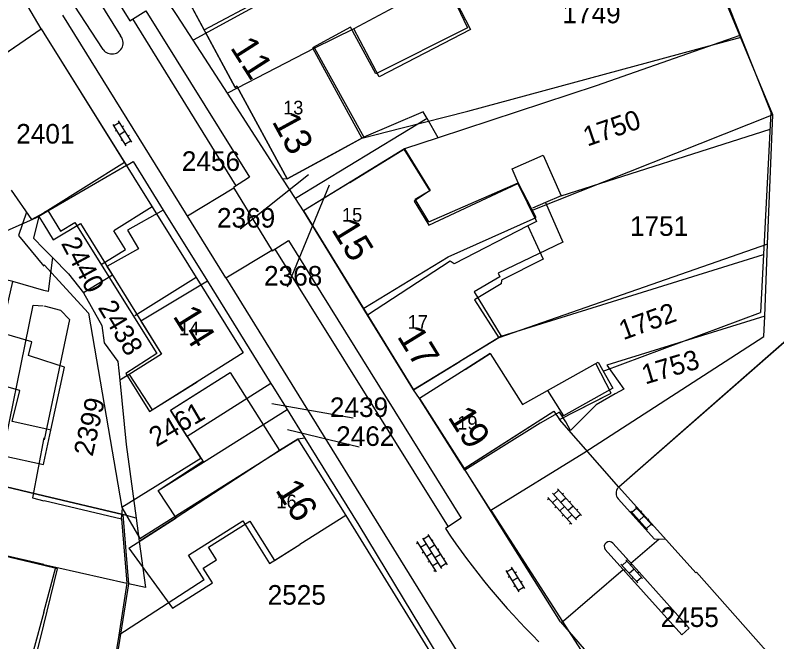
# Model space of a CAD drawing. Extents: x 148816 to 151297, y 399515 to 402500.
# Drawn here: x 150997.4 to 151067.4, y 399690.8 to 399748.4 of the extents above; entities that cross this region are included whole.
import ezdxf

# ---------------------------------------------------------------- set-up
doc = ezdxf.new("R2010")
doc.units = 0
for name, color, linetype in [('B01 Hoofdgebouw  [D] Norm', 7, 'Continuous'), ('B01 Hoofdgebouw  [T] Norm', 7, 'Continuous'), ('B01 hoofgebouw', 7, 'Continuous'), ('B02 Bijgebouw  [D] Norm', 7, 'Continuous'), ('B07 Tussenmuur  [D] Norm', 7, 'Continuous'), ('G01 perceelsgrens', 7, 'Continuous'), ('S02 Open verharding  Norm', 7, 'Continuous'), ('T04 Haag heg  [D] Gem', 7, 'Continuous'), ('V00 Kant verharding algemeen  [T] Norm', 7, 'Continuous'), ('V00 Kant verharding algemeen secundair  [T] Gem', 7, 'Continuous'), ('Z01 perceelnummer', 7, 'Continuous'), ('Z02 huisnummer', 7, 'Continuous'), ('Z02 Huisnummer  [Tekst] Norm', 7, 'Continuous')]:
    doc.layers.add(name, color=color, linetype=linetype)

msp = doc.modelspace()

# ---------------------------------------------------------------- linework, layer by layer
at = {"layer": 'B01 Hoofdgebouw  [D] Norm'}
for p, q in [((151014.735, 399747.026), (151020.28, 399750)), ((151037.614, 399750), (151038.954, 399747.183)), ((151028.177, 399747.261), (151024.682, 399745.353)), ((151030.521, 399742.967), (151028.177, 399747.261)), ((151038.954, 399747.183), (151030.521, 399742.967)), ((151024.682, 399745.353), (151029.215, 399737.05)), ((151026.77, 399735.71), (151029.215, 399737.05)), ((151033.133, 399736.061), (151028.13, 399732.99)), ((151035.466, 399732.264), (151033.133, 399736.061)), ((151043.045, 399734.236), (151045.909, 399735.498)), ((151045.909, 399735.498), (151047.551, 399731.771)), ((151043.601, 399732.967), (151043.045, 399734.236)), ((151035.397, 399729.36), (151043.601, 399732.967)), ((150997.009, 399732.278), (150998.856, 399729.598)), ((151034.121, 399731.438), (151035.466, 399732.264)), ((151035.397, 399729.36), (151034.121, 399731.438)), ((151047.551, 399731.771), (151046.116, 399731.139)), ((151046.116, 399731.139), (151044.922, 399730.631)), ((151046.116, 399731.139), (151047.716, 399727.509)), ((150998.856, 399729.598), (151000, 399730.202)), ((151000.366, 399730.423), (151000, 399730.202)), ((151000.366, 399730.423), (151001.516, 399728.516)), ((151001.516, 399728.516), (151002.837, 399729.304)), ((151002.837, 399729.304), (151010.38, 399717.271)), ((151047.716, 399727.509), (151041.772, 399724.639)), ((151041.925, 399724.309), (151039.563, 399722.938)), ((151041.772, 399724.639), (151041.925, 399724.309)), ((151039.563, 399722.938), (151042.023, 399718.877)), ((151000.043, 399721.636), (151001.541, 399721.256)), ((151001.541, 399721.256), (151002.354, 399720.393)), ((151002.354, 399720.393), (151000.017, 399709.323)), ((151042.023, 399718.877), (151038.25, 399716.53)), ((151010.38, 399717.271), (151007.535, 399715.418)), ((151041.031, 399717.257), (151038.74, 399715.8)), ((151041.031, 399717.257), (151044.009, 399712.575)), ((151044.009, 399712.575), (151050.941, 399716.466)), ((151007.535, 399715.418), (151009.7, 399711.947)), ((151009.7, 399711.947), (151014.088, 399714.684)), ((151046.309, 399713.866), (151047.778, 399711.535)), ((151011.628, 399712.057), (151012.901, 399712.858)), ((151011.628, 399712.057), (151014.418, 399707.625)), ((151014.418, 399707.625), (151007.179, 399703.105)), ((151000.017, 399703.764), (151007.128, 399702.089)), ((151007.128, 399702.089), (151007.23, 399703.054)), ((151007.179, 399703.105), (151008.811, 399700.257)), ((151007.128, 399702.089), (151007.636, 399696.174)), ((151013.306, 399698.747), (151018.287, 399701.878)), ((151018.287, 399701.878), (151020.749, 399697.962)), ((151020.749, 399697.962), (151023.523, 399699.706)), ((151014.747, 399696.455), (151013.306, 399698.747)), ((151000, 399697.872), (151001.098, 399697.62)), ((151000, 399693.512), (151001.098, 399697.62)), ((151001.098, 399697.62), (151007.636, 399696.174)), ((151014.747, 399696.455), (151006.899, 399691.376)), ((151007.636, 399696.174), (151006.899, 399691.376)), ((151006.899, 399691.376), (151006.336, 399688.059))]:
    msp.add_line(p, q, dxfattribs=at)
msp.add_lwpolyline([(151047.392, 399711.19), (151052.136, 399713.638), (151050.736, 399716.351)], dxfattribs=at)
at = {"layer": 'B01 Hoofdgebouw  [T] Norm'}
for p, q in [((151013.14, 399750), (151017.58, 399741.72)), ((150993.83, 399743.07), (150999.76, 399747.1)), ((150999.76, 399747.1), (151000, 399746.715)), ((151000, 399746.715), (151018.33, 399717.33)), ((151017.58, 399741.72), (151017.73, 399741.84)), ((151017.73, 399741.84), (151022.38, 399733.32)), ((151022.38, 399733.32), (151026.77, 399735.71)), ((151028.13, 399732.99), (151023.87, 399730.37)), ((151023.87, 399730.37), (151033.97, 399713.93)), ((151075.02, 399724.399), (151052.848, 399704.999)), ((151018.33, 399717.33), (151014.09, 399714.68)), ((151033.97, 399713.93), (151038.25, 399716.53)), ((151038.74, 399715.8), (151034.52, 399713.12)), ((151012.9, 399712.86), (151017.13, 399715.52)), ((151017.13, 399715.52), (151021.65, 399708.34)), ((151034.52, 399713.12), (151038.631, 399706.698)), ((151021.65, 399708.34), (151023.34, 399709.4)), ((151023.34, 399709.4), (151027.76, 399702.37)), ((151027.76, 399702.37), (151023.52, 399699.71))]:
    msp.add_line(p, q, dxfattribs=at)
for points in [[(151038.632, 399706.698), (151046.884, 399711.982), (151047.392, 399711.19)], [(151067.352, 399688.875), (151059.988, 399697.16), (151059.918, 399697.103), (151052.848, 399704.999)]]:
    msp.add_lwpolyline(points, dxfattribs=at)
at = {"layer": 'B01 hoofgebouw'}
for points in [[(151012.28, 399760.53), (151019.079, 399762.3), (151018.385, 399765.164), (151027.067, 399767.139), (151027.794, 399764.295), (151028.12, 399764.393), (151030.018, 399757.208), (151025.041, 399756.04), (151026.712, 399753.117), (151023.291, 399751.307), (151023.755, 399750.22), (151031.056, 399753.69), (151030.618, 399754.999), (151040.771, 399759.687), (151049.318, 399762.954), (151051.67, 399756.617), (151042.82, 399753.942), (151036.988, 399751.395), (151039.228, 399747.041), (151030.822, 399742.696), (151028.498, 399747.105), (151024.874, 399745.326), (151029.401, 399737.142), (151026.77, 399735.71)], [(151026.77, 399735.71), (151022.38, 399733.32), (151017.73, 399741.84), (151017.58, 399741.72), (151011.98, 399752.16), (151007.44, 399759.27), (151012.28, 399760.53)], [(150991.07, 399708.2), (150986.19, 399709.3), (150990.16, 399727.23), (150993.83, 399743.07), (150999.76, 399747.1)], [(150999.76, 399747.1), (151000, 399746.715)], [(151000, 399746.715), (151018.33, 399717.33), (151014.09, 399714.68)], [(151028.13, 399732.99), (151033.138, 399736.07), (151035.514, 399732.255), (151034.028, 399731.261), (151035.385, 399729.076), (151043.58, 399732.895), (151045.276, 399729.385), (151044.478, 399729.007), (151045.901, 399725.95), (151042.079, 399724.014), (151042.052, 399723.684), (151039.575, 399722.199), (151041.817, 399718.697), (151038.25, 399716.53)], [(151028.13, 399732.99), (151023.87, 399730.37), (151033.97, 399713.93), (151038.25, 399716.53)], [(150991.07, 399708.2), (150993.452, 399707.663), (150997.154, 399723.875), (150995.701, 399724.236), (150996.616, 399728.578), (150999.547, 399729.867), (151000, 399729.12)], [(151000, 399729.12), (151000.846, 399727.724), (151003.36, 399729.223), (151010.801, 399717.212), (151007.85, 399715.34), (151009.959, 399712.098), (151014.09, 399714.68)], [(151075.02, 399724.401), (151052.848, 399704.999), (151059.918, 399697.103), (151060.003, 399697.172), (151067.352, 399688.875), (151068.135, 399689.64)], [(151038.741, 399715.802), (151041.031, 399717.257), (151044.009, 399712.575), (151050.941, 399716.466), (151052.312, 399714.08), (151047.778, 399711.535), (151047.528, 399711.98)], [(151038.741, 399715.802), (151034.52, 399713.12), (151038.61, 399706.684)], [(151011.644, 399712.07), (151017.13, 399715.52), (151021.65, 399708.34), (151023.341, 399709.4), (151027.76, 399702.37), (151023.52, 399699.71)], [(151038.61, 399706.684), (151046.884, 399711.982), (151047.391, 399711.19), (151051.834, 399713.482)], [(151013.165, 399709.653), (151011.644, 399712.07)], [(151000, 399697.778), (150986.662, 399700.954), (150988.048, 399707.023), (151000, 399704.191)], [(151012.167, 399702.173), (151010.521, 399704.674), (151014.605, 399707.364)], [(151000, 399704.191), (151007.262, 399702.47), (151007.795, 399696.103), (151006.529, 399688.203), (151000, 399689.839)], [(151007.817, 399699.375), (151012.167, 399702.173)], [(151007.817, 399699.375), (151011.814, 399693.869), (151015.497, 399696.184), (151014.644, 399697.54), (151015.865, 399698.307), (151015.133, 399699.471), (151018.933, 399701.86), (151021.2, 399698.254), (151023.52, 399699.71)], [(151001.266, 399697.476), (151000, 399697.778)], [(151000, 399692.323), (151001.266, 399697.476)], [(151000, 399689.839), (150999.425, 399689.983), (151000, 399692.323)]]:
    msp.add_lwpolyline(points, dxfattribs=at)
at = {"layer": 'B02 Bijgebouw  [D] Norm'}
for p, q in [((150995.57, 399704.853), (150999.01, 399721.721)), ((150999.01, 399721.721), (150999.95, 399721.65)), ((151000, 399709.53), (150998.952, 399704.006)), ((150998.952, 399704.006), (151000, 399703.724)), ((151000, 399697.872), (150986.68, 399700.926)), ((151000, 399693.513), (150999.062, 399690.003))]:
    msp.add_line(p, q, dxfattribs=at)
at = {"layer": 'B07 Tussenmuur  [D] Norm'}
for p, q in [((151007.419, 399734.822), (151000.366, 399730.423)), ((151007.419, 399734.822), (151000.366, 399730.423)), ((151009.965, 399730.74), (151006.444, 399728.543)), ((151009.965, 399730.74), (151006.444, 399728.543)), ((151007.505, 399726.842), (151006.444, 399728.543)), ((151007.505, 399726.842), (151006.444, 399728.543)), ((151005.259, 399725.441), (151007.505, 399726.842)), ((151005.259, 399725.441), (151007.505, 399726.842)), ((151014.01, 399724.256), (151008.348, 399720.724)), ((151014.01, 399724.256), (151008.348, 399720.724)), ((151008.811, 399700.257), (151021.65, 399708.34)), ((151008.811, 399700.257), (151021.65, 399708.34))]:
    msp.add_line(p, q, dxfattribs=at)
msp.add_lwpolyline([(151029.406, 399721.442), (151037.175, 399726.162), (151045.252, 399729.768), (151043.601, 399732.967)], dxfattribs=at)
msp.add_lwpolyline([(151029.406, 399721.442), (151037.175, 399726.162), (151045.252, 399729.768), (151043.601, 399732.967)], dxfattribs=at)
at = {"layer": 'G01 perceelsgrens'}
for points in [[(151055.811, 399767.403), (151034.749, 399757.539), (151026.712, 399753.117), (151023.291, 399751.307), (151013.711, 399746.08)], [(150999.76, 399747.1), (150991.236, 399761.561)], [(151013.711, 399746.08), (151012.25, 399748.338), (151005.337, 399758.617)], [(151059.057, 399758.999), (151051.67, 399756.617), (151042.82, 399753.942), (151036.988, 399751.395), (151033.559, 399749.837), (151028.498, 399747.105), (151024.874, 399745.326), (151016.879, 399741.18)], [(151063.977, 399746.504), (151062.54, 399749.983)], [(150989.944, 399725.895), (150993.83, 399743.07), (150999.76, 399747.1)], [(150999.76, 399747.1), (151000, 399746.715)], [(151000, 399746.715), (151007.596, 399734.539)], [(151016.879, 399741.18), (151013.711, 399746.08)], [(151063.977, 399746.504), (151050.775, 399741.865), (151036.258, 399737.095)], [(151066.997, 399739.195), (151063.977, 399746.504)], [(151021.982, 399733.289), (151016.879, 399741.18)], [(151035.221, 399738.864), (151034.854, 399739.49), (151029.401, 399737.142), (151022.38, 399733.32), (151021.982, 399733.289)], [(151066.997, 399739.195), (151044.788, 399730.395), (151045.276, 399729.385), (151044.478, 399729.007), (151037.715, 399725.521), (151037.347, 399725.769), (151029.747, 399720.804)], [(151066.525, 399727.323), (151066.997, 399739.195)], [(151035.221, 399738.864), (151023.121, 399731.528)], [(151036.258, 399737.095), (151035.221, 399738.864)], [(151036.258, 399737.095), (151033.138, 399736.07), (151023.87, 399730.37)], [(151007.596, 399734.539), (151008.203, 399734.921), (151010.977, 399730.451)], [(151007.596, 399734.539), (151000, 399730.13)], [(151023.121, 399731.528), (151021.982, 399733.289)], [(151023.87, 399730.37), (151023.121, 399731.528)], [(151000, 399730.13), (150999.547, 399729.867), (150999.046, 399727.872), (151000, 399726.902)], [(151010.977, 399730.451), (151007.679, 399728.593), (151008.705, 399726.903), (151005.803, 399725.279), (151006.306, 399724.468), (151003.653, 399722.834)], [(151010.977, 399730.451), (151015.029, 399723.92)], [(151029.747, 399720.804), (151023.87, 399730.37)], [(151066.525, 399727.323), (151041.817, 399718.697), (151033.97, 399713.93)], [(151066.262, 399720.703), (151066.525, 399727.323)], [(151000, 399726.902), (151000.791, 399726.097)], [(151000, 399723.064), (150997.154, 399723.875), (150995.701, 399724.236), (150989.944, 399725.895)], [(151000.791, 399726.097), (151000.387, 399722.954), (151000, 399723.064)], [(151000.791, 399726.097), (151002.278, 399724.585), (151003.653, 399722.834)], [(151015.029, 399723.92), (151008.928, 399720.236), (151010.801, 399717.212), (151007.85, 399715.34), (151006.982, 399714.809)], [(151015.029, 399723.92), (151020.873, 399714.503)], [(151003.653, 399722.834), (151005.32, 399719.844), (151005.54, 399718.263), (151006.814, 399716.536), (151006.982, 399714.809)], [(151000, 399716.623), (150998.577, 399717.083), (150998.884, 399718.337), (150996.082, 399719.18), (150996.177, 399719.6), (150988.975, 399721.61)], [(151033.97, 399713.93), (151029.747, 399720.804)], [(151066.262, 399720.703), (151051.767, 399716.195), (151053.327, 399713.977), (151052.525, 399713.555), (151050.76, 399712.559), (151048.419, 399710.193), (151047.977, 399710.99), (151047.4, 399711.864), (151045.616, 399710.868), (151038.692, 399706.555)], [(151041.074, 399702.864), (151049.646, 399708.13), (151066.187, 399718.829), (151066.262, 399720.703)], [(151000, 399710.368), (150997.089, 399711.016), (150997.79, 399713.874), (150987.851, 399716.642)], [(151000.649, 399710.223), (151001.899, 399716.009), (151000, 399716.623)], [(151006.982, 399714.809), (151007.556, 399708.905), (151008.479, 399702.138)], [(151020.873, 399714.503), (151013.165, 399709.653), (151014.662, 399707.274)], [(151020.873, 399714.503), (151021.039, 399714.236), (151022.354, 399712.114)], [(151038.692, 399706.555), (151034.52, 399713.12), (151033.97, 399713.93)], [(151014.662, 399707.274), (151022.354, 399712.114)], [(151022.354, 399712.114), (151023.98, 399709.497)], [(151000.649, 399710.223), (151000, 399710.368)], [(151000, 399707.22), (151000.649, 399710.223)], [(151023.98, 399709.497), (151023.341, 399709.4), (151021.65, 399708.34), (151012.17, 399702.168)], [(151023.98, 399709.497), (151028.945, 399701.507), (151036.315, 399689.331)], [(150995.746, 399705.199), (150996.316, 399707.866), (150999.969, 399707.077), (151000, 399707.22)], [(151012.17, 399702.168), (151010.521, 399704.674), (151014.662, 399707.274)], [(151038.692, 399706.555), (151041.047, 399702.848), (151041.074, 399702.864)], [(151000, 399704.191), (150995.746, 399705.199)], [(151008.479, 399702.138), (151007.262, 399702.47), (151000, 399704.191)], [(151041.074, 399702.864), (151050.219, 399688.694), (151062.81, 399674.135)], [(151008.479, 399702.138), (151008.765, 399700.034)], [(151012.17, 399702.168), (151008.771, 399699.988)], [(151008.771, 399699.988), (151009.348, 399695.758), (151007.795, 399696.103), (151006.529, 399688.203)], [(151008.765, 399700.034), (151008.771, 399699.988)]]:
    msp.add_lwpolyline(points, dxfattribs=at)
at = {"layer": 'S02 Open verharding  Norm'}
for p, q in [((151006.329, 399738.324), (151007.534, 399736.365)), ((151006.407, 399738.196), (151006.918, 399738.511)), ((151006.84, 399738.639), (151008.045, 399736.68)), ((151006.669, 399737.771), (151006.542, 399737.692)), ((151007.442, 399737.659), (151006.932, 399737.345)), ((151007.308, 399738.164), (151007.18, 399738.085)), ((151007.194, 399736.919), (151007.066, 399736.84)), ((151007.456, 399736.493), (151007.967, 399736.808)), ((151007.832, 399737.312), (151007.705, 399737.233)), ((151047.311, 399704.717), (151046.865, 399704.316)), ((151047.211, 399704.829), (151049.418, 399702.375)), ((151046.419, 399703.915), (151046.307, 399703.814)), ((151046.319, 399704.026), (151048.526, 399701.573)), ((151047.199, 399703.944), (151046.753, 399703.543)), ((151046.765, 399704.427), (151048.972, 399701.974)), ((151047.98, 399703.974), (151047.534, 399703.572)), ((151047.645, 399704.345), (151047.757, 399704.446)), ((151047.868, 399703.201), (151047.422, 399702.799)), ((151048.649, 399703.23), (151048.203, 399702.829)), ((151048.314, 399703.602), (151048.426, 399703.702)), ((151054.398, 399703.187), (151055.936, 399701.477)), ((151047.088, 399703.171), (151046.976, 399703.071)), ((151049.317, 399702.487), (151048.871, 399702.085)), ((151048.983, 399702.858), (151049.095, 399702.959)), ((151053.952, 399702.785), (151055.49, 399701.075)), ((151054.052, 399702.674), (151054.498, 399703.075)), ((151054.944, 399702.804), (151054.833, 399702.703)), ((151047.756, 399702.428), (151047.645, 399702.327)), ((151048.091, 399702.056), (151048.537, 399702.457)), ((151054.387, 399702.302), (151054.275, 399702.202)), ((151055.167, 399702.332), (151054.721, 399701.93)), ((151055.613, 399702.06), (151055.501, 399701.96)), ((151048.425, 399701.684), (151048.314, 399701.584)), ((151055.055, 399701.559), (151054.944, 399701.458)), ((151055.39, 399701.187), (151055.836, 399701.588)), ((151035.386, 399700.499), (151034.878, 399700.179)), ((151035.306, 399700.626), (151037.064, 399697.833)), ((151034.37, 399699.86), (151034.243, 399699.78)), ((151034.29, 399699.987), (151036.048, 399697.194)), ((151035.144, 399699.756), (151034.636, 399699.437)), ((151034.798, 399700.306), (151036.556, 399697.514)), ((151035.652, 399700.076), (151035.779, 399700.156)), ((151034.903, 399699.013), (151034.776, 399698.934)), ((151035.918, 399699.653), (151035.411, 399699.333)), ((151036.185, 399699.23), (151036.312, 399699.31)), ((151035.677, 399698.91), (151035.169, 399698.59)), ((151036.451, 399698.807), (151035.943, 399698.487)), ((151036.718, 399698.383), (151036.844, 399698.463)), ((151053.495, 399698.306), (151055.033, 399696.596)), ((151035.436, 399698.167), (151035.309, 399698.087)), ((151035.702, 399697.744), (151036.21, 399698.064)), ((151036.984, 399697.96), (151036.476, 399697.641)), ((151042.968, 399697.64), (151044.173, 399695.681)), ((151053.049, 399697.904), (151054.587, 399696.194)), ((151053.149, 399697.793), (151053.595, 399698.194)), ((151054.041, 399697.923), (151053.93, 399697.822)), ((151035.968, 399697.321), (151035.841, 399697.241)), ((151042.457, 399697.325), (151043.662, 399695.366)), ((151042.535, 399697.197), (151043.046, 399697.512)), ((151043.436, 399697.165), (151043.308, 399697.086)), ((151053.484, 399697.421), (151053.372, 399697.321)), ((151054.264, 399697.451), (151053.818, 399697.049)), ((151054.71, 399697.179), (151054.598, 399697.079)), ((151042.797, 399696.772), (151042.67, 399696.693)), ((151043.57, 399696.66), (151043.06, 399696.346)), ((151043.96, 399696.313), (151043.833, 399696.234)), ((151054.152, 399696.678), (151054.041, 399696.577)), ((151054.487, 399696.306), (151054.933, 399696.707)), ((151043.322, 399695.92), (151043.194, 399695.841)), ((151043.584, 399695.494), (151044.095, 399695.809))]:
    msp.add_line(p, q, dxfattribs=at)
at = {"layer": 'T04 Haag heg  [D] Gem'}
for p, q in [((151062.6, 399750.106), (151066.841, 399739.444)), ((151038.979, 399739.541), (151064.096, 399746.344)), ((151032.934, 399738.017), (151038.979, 399739.541)), ((151066.841, 399739.444), (151065.863, 399721.031)), ((151029.215, 399737.05), (151032.934, 399738.017)), ((151047.551, 399731.771), (151066.758, 399737.884)), ((150998.408, 399730.248), (150997.656, 399728.11)), ((150997.656, 399728.11), (151000, 399725.292)), ((151042.023, 399718.877), (151066.146, 399726.356)), ((151000.018, 399725.419), (151004.107, 399720.977)), ((151004.107, 399720.977), (151007.179, 399703.105)), ((151051.416, 399715.638), (151065.863, 399721.031)), ((151052.848, 399704.999), (151047.391, 399711.19))]:
    msp.add_line(p, q, dxfattribs=at)
at = {"layer": 'V00 Kant verharding algemeen  [T] Norm'}
for p, q in [((151016.724, 399724.215), (151050.358, 399669.933)), ((151044.437, 399697.469), (151038.631, 399706.698)), ((151027.76, 399702.37), (151037.258, 399687.012)), ((151047.481, 399692.596), (151044.437, 399697.469))]:
    msp.add_line(p, q, dxfattribs=at)
for points in [[(151000, 399763.93), (151004.897, 399755.996), (151003.425, 399755.07), (151007.891, 399747.856), (151009.389, 399748.756), (151018.914, 399733.461), (151017.432, 399732.527), (151020.992, 399726.711), (151022.502, 399727.65), (151038.353, 399702.126), (151036.906, 399701.173)], [(151016.724, 399724.215), (151001.736, 399748.356)], [(151057.161, 399700.183), (151056.129, 399700.217), (151052.8, 399703.918)], [(151052.313, 399699.831), (151054.717, 399697.173), (151059.328, 399692.016)], [(151059.328, 399692.016), (151058.643, 399691.427), (151051.61, 399699.249)], [(151047.481, 399692.596), (151063.938, 399673.608), (151065.702, 399672.093), (151068.51, 399675.183), (151069.075, 399675.201), (151072.03, 399673.301), (151072.269, 399672.795), (151070.613, 399669.146)]]:
    msp.add_lwpolyline(points, dxfattribs=at)
for centre, radius, start, end in [((151053.385, 399704.439), 0.783, 140.31021, 221.70981), ((151093.245, 399739.001), 67.86, 213.87871, 225.28534), ((151051.967, 399699.533), 0.456, 40.68371, 218.55768)]:
    msp.add_arc(centre, radius, start, end, dxfattribs=at)
at = {"layer": 'V00 Kant verharding algemeen secundair  [T] Gem'}
for points in [[(151000, 399757.831), (151007.039, 399746.475)], [(151005.448, 399745.197), (151001.756, 399750.898)], [(151008.148, 399748.01), (151017.659, 399732.67)], [(151017.478, 399732.452), (151013.202, 399729.888)], [(151016.725, 399724.213), (151020.954, 399726.773)], [(151021.243, 399726.867), (151037.156, 399701.338)], [(151053.957, 399698.012), (151056.521, 399700.204)], [(151047.547, 399692.52), (151053.267, 399697.406)]]:
    msp.add_lwpolyline(points, dxfattribs=at)
msp.add_arc((151006.261, 399745.815), 1.021, 217.23834, 40.30929, dxfattribs=at)
at = {"layer": 'Z01 perceelnummer'}
for points in [[(151018.049, 399728.739), (151024.315, 399733.725)], [(151022.393, 399723.41), (151026.265, 399732.755)], [(151028.432, 399711.333), (151020.965, 399712.655)], [(151028.998, 399708.676), (151022.385, 399710.265)]]:
    msp.add_lwpolyline(points, dxfattribs=at)

# ---------------------------------------------------------------- texts
for s, p in [('1749', (151047.673, 399747.616)), ('2401', (150997.46, 399736.562)), ('2456', (151012.682, 399734.048)), ('2369', (151015.911, 399728.839)), ('1751', (151053.876, 399728.079)), ('2368', (151020.24, 399723.51)), ('2439', (151026.294, 399711.433)), ('2462', (151026.87, 399708.776)), ('2525', (151020.572, 399694.188)), ('2455', (151056.696, 399692.137))]:
    msp.add_text(s, height=1.8, dxfattribs=at).set_placement(p)
for s, rotation, p in [('1750', 18.88895, (151049.958, 399736.281)), ('2440', 298.00486, (151001.545, 399727.394)), ('2438', 300.7674, (151004.923, 399721.5)), ('1752', 19.78584, (151053.266, 399718.484)), ('1753', 16.64959, (151055.28, 399714.411)), ('2399', 77.65213, (151004.479, 399707.746)), ('2461', 30.31426, (151010.343, 399708.637))]:
    msp.add_text(s, height=1.8, rotation=rotation, dxfattribs=at).set_placement(p)
at = {"layer": 'Z02 huisnummer'}
for s, rotation, p in [('11', 302.54589, (151017.075, 399745.384)), ('13', 298.61503, (151020.923, 399738.598)), ('15', 301.54367, (151026.373, 399728.683)), ('14', 301.92646, (151011.801, 399720.71)), ('17', 301.54367, (151032.417, 399718.844)), ('19', 302.41845, (151037.072, 399711.433)), ('16', 302.2119, (151021.224, 399704.732))]:
    msp.add_text(s, height=2.5, rotation=rotation, dxfattribs=at).set_placement(p)
at = {"layer": 'Z02 Huisnummer  [Tekst] Norm'}
for s, p in [('13', (151021.995, 399739.245)), ('15', (151027.405, 399729.39)), ('17', (151033.45, 399719.55)), ('14', (151012.429, 399718.942)), ('19', (151038.003, 399710.282)), ('16', (151021.38, 399703.05))]:
    msp.add_text(s, height=1.25, dxfattribs=at).set_placement(p)

doc.saveas('drawing.dxf')
